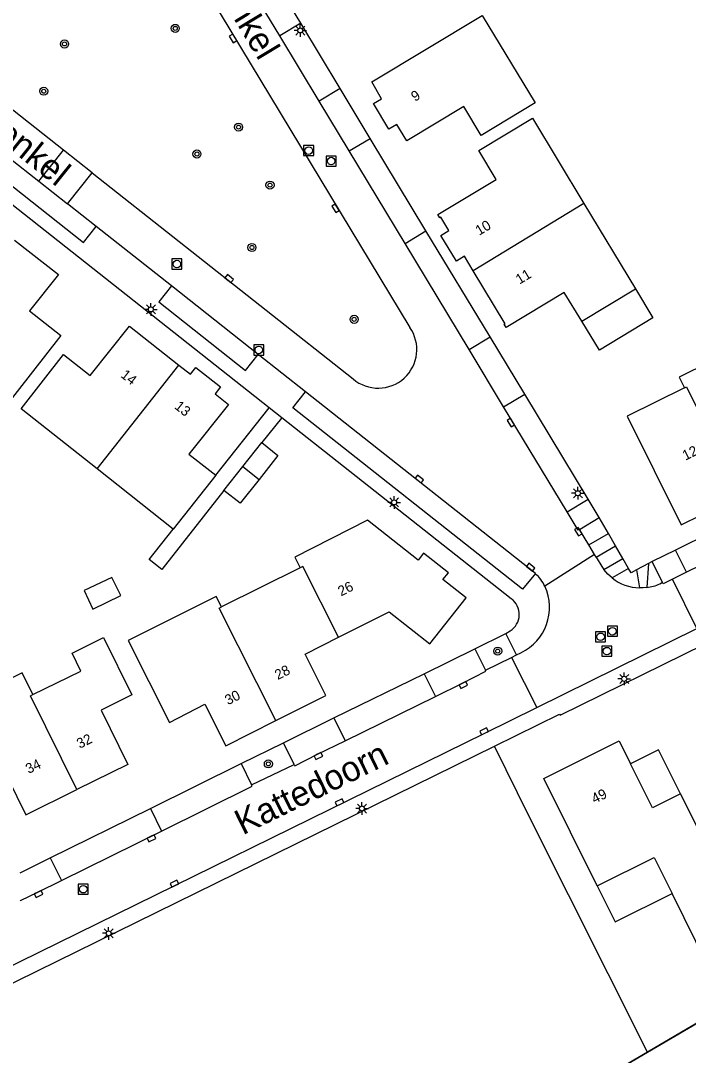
# Model space of a CAD drawing. Extents: x 135999 to 138000, y 396000 to 398501.
# Drawn here: x 137307 to 137373.3, y 398310.2 to 398412.9 of the extents above; entities that cross this region are included whole.
import ezdxf

# ---------------------------------------------------------------- set-up
doc = ezdxf.new("R2010")
doc.units = 0
for name, color, linetype in [('gg-afsc-erfafscheiding', 7, 'Continuous'), ('gg-afsc-hekwerk', 7, 'Continuous'), ('gg-afsc-muur', 7, 'Continuous'), ('gg-anno-huisnummerreeks BGT', 7, 'Continuous'), ('gg-anno-openbare ruimte label', 7, 'Continuous'), ('gg-bbg-bijgebouw', 7, 'Continuous'), ('gg-bbg-hoofdgebouw', 7, 'Continuous'), ('gg-bbg-luifel en loopbrug', 7, 'Continuous'), ('gg-bbg-tussenscheiding', 7, 'Continuous'), ('gg-knt-verharding', 7, 'Continuous'), ('gg-knt-verharding nz', 7, 'Continuous'), ('gt-grn-groengrens', 7, 'Continuous'), ('gt-symb-boom', 7, 'Continuous'), ('gt-symb-kolk', 7, 'Continuous'), ('gt-symb-lichtmast', 7, 'Continuous'), ('gt-symb-rioolschacht', 7, 'Continuous')]:
    doc.layers.add(name, color=color, linetype=linetype)

# ---------------------------------------------------------------- blocks, each defined once
blk = doc.blocks.new('gt0-LMAST')
at = {"layer": 'gt-symb-lichtmast'}
for p, q in [((-0.18, 0.17), (-0.45, 0.44)), ((-0.01, 0.25), (-0.01, 0.62)), ((0.17, 0.17), (0.44, 0.44)), ((-0.26, 0), (-0.63, 0)), ((-0.18, -0.18), (-0.45, -0.45)), ((-0.01, -0.25), (-0.01, -0.63)), ((0.44, -0.45), (0.17, -0.18)), ((0.24, 0), (0.62, 0))]:
    blk.add_line(p, q, dxfattribs=at)
blk.add_circle((-0.01, 0), 0.25, dxfattribs=at)
blk = doc.blocks.new('gt0-KOLK')
at = {"layer": 'gt-symb-kolk'}
blk.add_lwpolyline([(0, 0), (0.38, 0), (0.38, 0.4), (-0.38, 0.4), (-0.38, 0), (0, 0)], dxfattribs=at)
blk = doc.blocks.new('gt0-RS')
at = {"layer": 'gt-symb-rioolschacht'}
blk.add_lwpolyline([(-0.5, -0.5), (0.5, -0.5), (0.5, 0.5), (-0.5, 0.5)], close=True, dxfattribs=at)
blk.add_circle((0, 0), 0.375, dxfattribs=at)
blk = doc.blocks.new('gt0-BOOM')
at = {"layer": 'gt-symb-boom'}
for radius in [0.4, 0.2]:
    blk.add_circle((0, 0), radius, dxfattribs=at)

msp = doc.modelspace()

# ---------------------------------------------------------------- linework, layer by layer
at = {"layer": 'gg-afsc-erfafscheiding'}
for p, q in [((137332.88, 398373.45), (137330.93, 398371.03)), ((137369.21, 398310.54), (137357.46, 398333.91))]:
    msp.add_line(p, q, dxfattribs=at)
msp.add_lwpolyline([(137327.18, 398366.29), (137321.01, 398358.45), (137319.77, 398359.42), (137322.15, 398362.44)], dxfattribs=at)
at = {"layer": 'gg-afsc-hekwerk'}
for p, q in [((137369.21, 398310.54), (137380.91, 398317.41)), ((137348.2, 398298.21), (137369.21, 398310.54))]:
    msp.add_line(p, q, dxfattribs=at)
at = {"layer": 'gg-afsc-muur'}
msp.add_lwpolyline([(137396.76, 398326.72), (137381.95, 398318.03), (137380.91, 398317.41), (137348.2, 398298.21), (137329.17, 398287.14)], dxfattribs=at)
at = {"layer": 'gg-bbg-bijgebouw'}
for p, q in [((137329.06, 398368.66), (137330.93, 398371.03)), ((137327.18, 398366.29), (137329.06, 398368.66)), ((137330.66, 398367.39), (137328.78, 398365.02)), ((137328.78, 398365.02), (137327.18, 398366.29)), ((137316.05, 398357.66), (137313.31, 398356.35)), ((137313.31, 398356.35), (137314.18, 398354.51))]:
    msp.add_line(p, q, dxfattribs=at)
for points in [[(137368.01, 398386.3), (137369.75, 398383.42), (137364.44, 398380.22), (137362.7, 398383.08)], [(137330.93, 398371.03), (137332.53, 398369.76), (137330.66, 398367.39)], [(137314.18, 398354.51), (137316.94, 398355.85), (137316.05, 398357.66)]]:
    msp.add_lwpolyline(points, dxfattribs=at)
at = {"layer": 'gg-bbg-hoofdgebouw'}
for p, q in [((137357.79, 398403.24), (137362.9, 398394.77)), ((137362.9, 398394.77), (137368.01, 398386.3)), ((137372.88, 398376.47), (137367.19, 398373.65)), ((137314.6, 398368.42), (137307.06, 398374.4)), ((137322.15, 398362.44), (137314.6, 398368.42)), ((137326.36, 398367.79), (137322.15, 398362.44)), ((137334.75, 398358.6), (137326.95, 398354.73))]:
    msp.add_line(p, q, dxfattribs=at)
for points in [[(137341.85, 398406.83), (137352.82, 398413.43), (137358.05, 398404.75)], [(137358.05, 398404.75), (137352.72, 398401.52), (137350.99, 398404.4), (137345.32, 398400.99), (137344.34, 398402.62), (137343.55, 398402.15), (137342.01, 398404.69), (137342.83, 398405.17), (137341.85, 398406.83)], [(137351.91, 398388.1), (137351.04, 398389.53), (137350.26, 398389.06), (137348.72, 398391.6), (137349.51, 398392.08), (137348.7, 398393.42), (137348.61, 398393.36), (137348.41, 398393.67), (137354.21, 398397.15), (137352.47, 398400.03), (137357.79, 398403.24)], [(137306.4, 398391.14), (137310.75, 398387.72), (137307.9, 398384.11), (137311, 398381.65), (137305.37, 398374.46), (137297.72, 398380.53), (137298.44, 398381.49)], [(137362.7, 398383.08), (137360.95, 398385.94), (137355.18, 398382.47), (137354.99, 398382.79), (137355.08, 398382.84), (137351.91, 398388.1)], [(137307.06, 398374.4), (137311.26, 398379.77), (137313.89, 398377.68), (137317.81, 398382.59), (137322.71, 398378.72)], [(137381.44, 398382.02), (137372.36, 398377.53), (137372.88, 398376.47)], [(137322.71, 398378.72), (137323.85, 398377.82), (137324.39, 398378.5), (137326.84, 398376.56), (137326.3, 398375.88), (137327.62, 398374.83), (137323.7, 398369.88), (137326.36, 398367.79)], [(137367.19, 398373.65), (137372.54, 398362.86), (137378.62, 398365.84)], [(137351.22, 398355.62), (137348.91, 398357.44), (137349.45, 398358.12), (137346.99, 398360.06), (137346.45, 398359.38), (137341.44, 398363.34), (137334.21, 398359.66), (137334.75, 398358.6)], [(137326.95, 398354.73), (137326.4, 398355.76), (137317.69, 398351.38)], [(137338.56, 398351.72), (137343.58, 398354.25), (137347.6, 398351.06), (137351.22, 398355.62)], [(137308.23, 398346.02), (137312.99, 398348.36), (137312.11, 398350.15), (137315.23, 398351.69), (137318.03, 398345.99), (137314.99, 398344.49), (137317.65, 398339.1), (137312.58, 398336.6)], [(137332.32, 398343.44), (137337.28, 398345.93), (137335.24, 398350.04), (137338.56, 398351.72)], [(137317.69, 398351.38), (137321.77, 398343.27), (137325.3, 398345.06), (137327.37, 398340.94), (137332.32, 398343.44)], [(137308.23, 398346.02), (137307.16, 398348.18), (137301.86, 398345.57), (137302.03, 398345.21), (137298.99, 398343.71)], [(137364.22, 398327.03), (137358.92, 398337.7), (137366.4, 398341.42), (137367.52, 398339.16)], [(137302.19, 398338.2), (137304.84, 398339.49), (137307.51, 398334.09), (137312.58, 398336.6)], [(137372.49, 398336.17), (137369.7, 398334.79), (137367.52, 398339.16)], [(137372.49, 398336.17), (137379.84, 398321.41), (137375.2, 398319.1), (137371.65, 398326.27)], [(137364.22, 398327.03), (137369.88, 398329.85), (137371.65, 398326.27)]]:
    msp.add_lwpolyline(points, dxfattribs=at)
at = {"layer": 'gg-bbg-luifel en loopbrug'}
for points in [[(137372.49, 398336.17), (137370.32, 398340.55), (137367.52, 398339.16)], [(137364.22, 398327.03), (137366, 398323.47), (137371.65, 398326.27)]]:
    msp.add_lwpolyline(points, dxfattribs=at)
at = {"layer": 'gg-bbg-tussenscheiding'}
for p, q in [((137362.9, 398394.77), (137351.91, 398388.1)), ((137362.7, 398383.08), (137368.01, 398386.3)), ((137314.6, 398368.42), (137322.71, 398378.72)), ((137329.06, 398368.66), (137330.66, 398367.39))]:
    msp.add_line(p, q, dxfattribs=at)
for points in [[(137372.88, 398376.47), (137373.07, 398376.57), (137378.24, 398366.14), (137378.43, 398366.23)], [(137338.56, 398351.72), (137335.02, 398358.73), (137334.75, 398358.6)], [(137332.32, 398343.44), (137326.7, 398354.6), (137326.95, 398354.73)], [(137312.58, 398336.6), (137307.99, 398345.9), (137308.23, 398346.02)]]:
    msp.add_lwpolyline(points, dxfattribs=at)
at = {"layer": 'gg-knt-verharding'}
for p, q in [((137311.46, 398439.06), (137345.63, 398382.47)), ((137331.66, 398374.49), (137256.54, 398433.84)), ((137334.8, 398412.65), (137329.09, 398422.11)), ((137338.71, 398406.18), (137334.8, 398412.65)), ((137341.7, 398401.23), (137338.71, 398406.18)), ((137347.23, 398392.06), (137341.7, 398401.23)), ((137308.81, 398396.97), (137311.27, 398400.07)), ((137314.1, 398397.82), (137311.27, 398400.07)), ((137311.66, 398394.73), (137314.1, 398397.82)), ((137314.1, 398397.82), (137340, 398377.35)), ((137308.81, 398396.97), (137311.66, 398394.73)), ((137353.59, 398381.53), (137347.23, 398392.06)), ((137357.03, 398375.84), (137353.59, 398381.53)), ((137363.32, 398365.41), (137357.03, 398375.84)), ((137326.36, 398367.79), (137331.66, 398374.49)), ((137332.93, 398373.51), (137332.88, 398373.45)), ((137355.7, 398355.53), (137332.93, 398373.51)), ((137385.11, 398366.83), (137371.99, 398360.36)), ((137364.42, 398363.6), (137363.32, 398365.41)), ((137362.46, 398362.4), (137364.42, 398363.6)), ((137365.33, 398362.01), (137364.42, 398363.6)), ((137363.38, 398360.88), (137362.46, 398362.4)), ((137366.04, 398360.79), (137365.33, 398362.01)), ((137363.95, 398359.93), (137363.38, 398360.88)), ((137366.77, 398359.52), (137366.04, 398360.79)), ((137363.95, 398359.93), (137359.02, 398356.78)), ((137364.11, 398359.68), (137363.95, 398359.93)), ((137371.99, 398360.36), (137369.68, 398359.22)), ((137367.33, 398358.55), (137366.77, 398359.52)), ((137369.31, 398359.03), (137368.13, 398358.4)), ((137369.68, 398359.22), (137369.31, 398359.03)), ((137370.71, 398357.16), (137369.68, 398359.22)), ((137370.71, 398357.16), (137370.44, 398357)), ((137374.1, 398352.58), (137371.68, 398357.48)), ((137358.22, 398344.75), (137374.1, 398352.58)), ((137355.16, 398352.09), (137355.58, 398352.35)), ((137356.21, 398349.96), (137355.16, 398352.09)), ((137347.05, 398348.1), (137352.09, 398350.58)), ((137352.09, 398350.58), (137353.13, 398348.45)), ((137353.13, 398348.45), (137355.72, 398349.72)), ((137355.72, 398349.72), (137356.21, 398349.96)), ((137355.72, 398349.72), (137358.22, 398344.75)), ((137356.21, 398349.96), (137356.65, 398350.18)), ((137338.09, 398343.71), (137347.05, 398348.1)), ((137333.08, 398341.24), (137338.09, 398343.71)), ((137334.14, 398339.09), (137333.08, 398341.24)), ((137304.49, 398316.55), (137354.02, 398340.91)), ((137357.46, 398333.91), (137354.02, 398340.91)), ((137319.88, 398334.72), (137328.89, 398339.17)), ((137328.89, 398339.17), (137329.93, 398337.06)), ((137329.93, 398337.06), (137334.14, 398339.09)), ((137309.94, 398329.82), (137319.88, 398334.72)), ((137306.96, 398328.35), (137309.94, 398329.82))]:
    msp.add_line(p, q, dxfattribs=at)
for points in [[(137311.27, 398400.07), (137284.52, 398421.21), (137282.36, 398422.9)], [(137364.11, 398359.68), (137364.68, 398358.73), (137364.89, 398358.43)], [(137365.7, 398357.61), (137365.27, 398357.99), (137364.89, 398358.43)], [(137368.13, 398358.4), (137367.59, 398358.11), (137367.33, 398358.55)], [(137369.14, 398356.65), (137368.78, 398356.62), (137368.41, 398356.62)], [(137371.68, 398357.48), (137370.77, 398357.02), (137370.71, 398357.16)], [(137354.02, 398340.91), (137360.49, 398344.09), (137360.55, 398343.97), (137374.86, 398351.03)], [(137292.7, 398325.45), (137302.79, 398317.43), (137305.01, 398318.57), (137353.08, 398342.21), (137358.22, 398344.75)]]:
    msp.add_lwpolyline(points, dxfattribs=at)
for centre, radius, start, end in [((137342.49, 398380.27), 3.83, 229.4796, 35.0931), ((137368.58, 398361.27), 4.66, 231.827, 267.9525), ((137354.5, 398354.68), 4.99, 295.575, 24.9152), ((137368.58, 398361.31), 4.69, 276.884, 293.3951), ((137354.57, 398353.98), 1.92, 301.739, 54.0481)]:
    msp.add_arc(centre, radius, start, end, dxfattribs=at)
at = {"layer": 'gg-knt-verharding nz'}
for p, q in [((137332.73, 398411.4), (137327.02, 398420.86)), ((137334.8, 398412.65), (137332.73, 398411.4)), ((137336.64, 398404.93), (137332.73, 398411.4)), ((137338.71, 398406.18), (137336.64, 398404.93)), ((137339.62, 398399.98), (137336.64, 398404.93)), ((137339.62, 398399.98), (137341.7, 398401.23)), ((137345.15, 398390.81), (137339.62, 398399.98)), ((137305.87, 398399.29), (137308.81, 398396.97)), ((137314.49, 398392.49), (137311.66, 398394.73)), ((137321.96, 398386.6), (137314.49, 398392.49)), ((137345.15, 398390.81), (137347.23, 398392.06)), ((137351.51, 398380.27), (137345.15, 398390.81)), ((137330.58, 398379.79), (137321.96, 398386.6)), ((137351.51, 398380.27), (137353.59, 398381.53)), ((137354.94, 398374.58), (137351.51, 398380.27)), ((137335.28, 398376.08), (137330.58, 398379.79)), ((137358.1, 398358.03), (137335.28, 398376.08)), ((137354.94, 398374.58), (137357.03, 398375.84)), ((137332.93, 398373.51), (137331.66, 398374.49)), ((137361.24, 398364.15), (137354.94, 398374.58)), ((137361.24, 398364.15), (137363.32, 398365.41)), ((137386.2, 398364.61), (137373.07, 398358.16)), ((137373.07, 398358.16), (137371.99, 398360.36)), ((137373.07, 398358.16), (137371.68, 398357.48)), ((137347.05, 398348.1), (137348.16, 398345.84)), ((137339.2, 398341.44), (137348.16, 398345.84)), ((137338.09, 398343.71), (137339.2, 398341.44)), ((137319.88, 398334.72), (137320.99, 398332.48)), ((137311.05, 398327.57), (137320.99, 398332.48)), ((137309.94, 398329.82), (137311.05, 398327.57))]:
    msp.add_line(p, q, dxfattribs=at)
for points in [[(137305.87, 398399.29), (137304.62, 398397.72), (137313.23, 398390.9), (137314.49, 398392.49)], [(137321.96, 398386.6), (137320.71, 398385.01), (137329.32, 398378.2), (137330.58, 398379.79)], [(137358.1, 398358.03), (137356.82, 398356.48), (137334.01, 398374.48), (137335.28, 398376.08)], [(137362.46, 398362.4), (137362.34, 398362.33), (137361.24, 398364.15)], [(137348.16, 398345.84), (137350.85, 398347.16), (137353.18, 398348.35), (137353.13, 398348.45)], [(137334.14, 398339.09), (137334.2, 398338.97), (137336.46, 398340.1), (137339.2, 398341.44)], [(137320.99, 398332.48), (137329.99, 398336.93), (137329.93, 398337.06)], [(137306.96, 398325.67), (137307, 398325.59), (137308.7, 398326.41), (137311.05, 398327.57)]]:
    msp.add_lwpolyline(points, dxfattribs=at)
msp.add_arc((137355.37, 398355.04), 4.05, 25.4131, 47.4995, dxfattribs=at)
at = {"layer": 'gt-grn-groengrens'}
for p, q in [((137363.38, 398360.88), (137365.33, 398362.01)), ((137364.11, 398359.68), (137366.04, 398360.79)), ((137364.89, 398358.43), (137366.77, 398359.52)), ((137369.31, 398359.03), (137369.14, 398356.65)), ((137367.33, 398358.55), (137365.7, 398357.61)), ((137368.13, 398358.4), (137368.41, 398356.62)), ((137352.09, 398350.58), (137355.16, 398352.09)), ((137328.89, 398339.17), (137333.08, 398341.24))]:
    msp.add_line(p, q, dxfattribs=at)

# ---------------------------------------------------------------- block references
at = {"layer": 'gt-symb-boom'}
for p in [(137322.35, 398412.15), (137311.36, 398410.6), (137309.3, 398405.91), (137328.63, 398402.35), (137324.5, 398399.68), (137331.75, 398396.59), (137329.96, 398390.4), (137340.1, 398383.27), (137354.35, 398350.34), (137331.59, 398339.15)]:
    msp.add_blockref('gt0-BOOM', p, dxfattribs=at)
at = {"layer": 'gt-symb-kolk'}
for p, rotation in [((137328.25, 398411.26), 121.13537485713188), ((137338.43, 398394.39), 121.08831839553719), ((137327.58, 398387.16), -38.29683060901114), ((137355.82, 398373.12), 121.0952289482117), ((137346.44, 398367.26), -38.359839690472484), ((137362.52, 398362.3), 121.20041738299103), ((137357.5, 398358.51), -38.57284950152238), ((137350.85, 398347.16), -153.86079774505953), ((137353.08, 398342.21), 26.344919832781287), ((137336.46, 398340.1), -153.4529947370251), ((137338.74, 398335.16), 26.157246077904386), ((137319.9, 398331.94), -153.7164450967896), ((137322.35, 398327.09), 26.222182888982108), ((137308.7, 398326.41), -153.93297215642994)]:
    msp.add_blockref('gt0-KOLK', p, dxfattribs=dict(at, rotation=rotation))
at = {"layer": 'gt-symb-lichtmast'}
for p in [(137334.77, 398411.94), (137319.94, 398384.26), (137362.31, 398366.01), (137344.08, 398365.1), (137366.91, 398347.59), (137340.89, 398334.72), (137315.75, 398322.33)]:
    msp.add_blockref('gt0-LMAST', p, dxfattribs=at)
at = {"layer": 'gt-symb-rioolschacht'}
for p in [(137335.59, 398400.02), (137337.82, 398398.98), (137322.51, 398388.76), (137330.64, 398380.23), (137365.73, 398352.31), (137364.56, 398351.76), (137365.19, 398350.34), (137313.22, 398326.71)]:
    msp.add_blockref('gt0-RS', p, dxfattribs=at)

# ---------------------------------------------------------------- texts
at = {"layer": 'gg-anno-huisnummerreeks BGT'}
for s, rotation, p in [('9', 31.1, (137346.13, 398404.85)), ('10', 31, (137352.51, 398391.56)), ('11', 31.1, (137356.51, 398386.71)), ('14', 321.7, (137316.86, 398377.6)), ('13', 321.5, (137322.2, 398374.49)), ('12', 26.4, (137372.98, 398369.24)), ('26', 26.7, (137338.8, 398355.76)), ('28', 26.8, (137332.53, 398347.46)), ('30', 26.8, (137327.58, 398344.96)), ('32', 26.3, (137312.87, 398340.64)), ('34', 26.3, (137307.8, 398338.14)), ('49', 26.4, (137363.96, 398335.18))]:
    msp.add_text(s, height=1, rotation=rotation, dxfattribs=at).set_placement(p)
at = {"layer": 'gg-anno-openbare ruimte label'}
for s, rotation, p in [('Ranonkel', 301, (137323.41, 398420.95)), ('Ranonkel', 321.2, (137299.6, 398405.21)), ('Kattedoorn', 26.1, (137329.04, 398332.05))]:
    msp.add_text(s, height=2.5, rotation=rotation, dxfattribs=at).set_placement(p)

doc.saveas('drawing.dxf')
